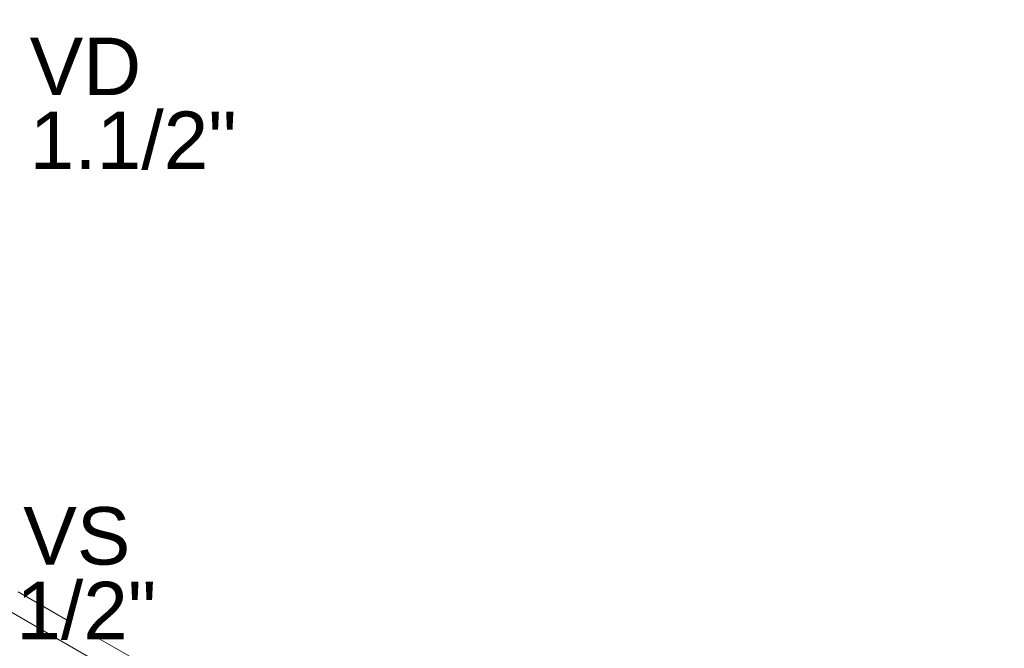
# Model space of a CAD drawing. Header units: millimetres. Extents: x 567 to 934, y -1 to 364.
# Tile 813 of 1056: x 778.07 to 781.5, y 129.68 to 131.87. Entities that reach past the tile are written whole.
import ezdxf

# ---------------------------------------------------------------- set-up
doc = ezdxf.new("R2010")
doc.units = ezdxf.units.MM
doc.header["$MEASUREMENT"] = 0
doc.linetypes.add('JIS_02_2.0', pattern=[0.3, 0.2, -0.1])
doc.linetypes.add('NULL', pattern=[0])
doc.layers.add('ARQ FINA', color=8, linetype='Continuous')
doc.layers.add('DI-Área do detalhe', color=10, linetype='JIS_02_2.0', lineweight=0)
doc.layers.add('Textos', color=7, linetype='Continuous', lineweight=9)
doc.styles.add('Arial', font='arial.ttf')

msp = doc.modelspace()

# ---------------------------------------------------------------- linework, layer by layer
at = {"layer": 'ARQ FINA', "lineweight": 5}
msp.add_line((779.3256, 129.0666), (777.3077, 130.2316), dxfattribs=at)
at = {"layer": 'DI-Área do detalhe'}
msp.add_lwpolyline([(777.5948, 125.6464), (773.1253, 128.2268), (777.0255, 130.4786), (781.495, 127.8982), (777.5948, 125.6464)], dxfattribs=at)

# ---------------------------------------------------------------- texts
at = {"layer": 'Textos', "linetype": 'NULL', "char_height": 0.2, "line_spacing_factor": 0.6, "style": 'Arial'}
for s, insert, width, attachment_point in [('VD', (778.1045, 131.6074), 0.776524, 7), ('1.1/2"', (778.1045, 131.3474), 1.440854, 7), ('VS', (778.4549, 129.971), 0.745732, 9), ('1 1/2"', (778.5452, 129.711), 1.440854, 9)]:
    msp.add_mtext(s, dxfattribs=dict(at, insert=insert, width=width, attachment_point=attachment_point))

doc.saveas('drawing.dxf')
